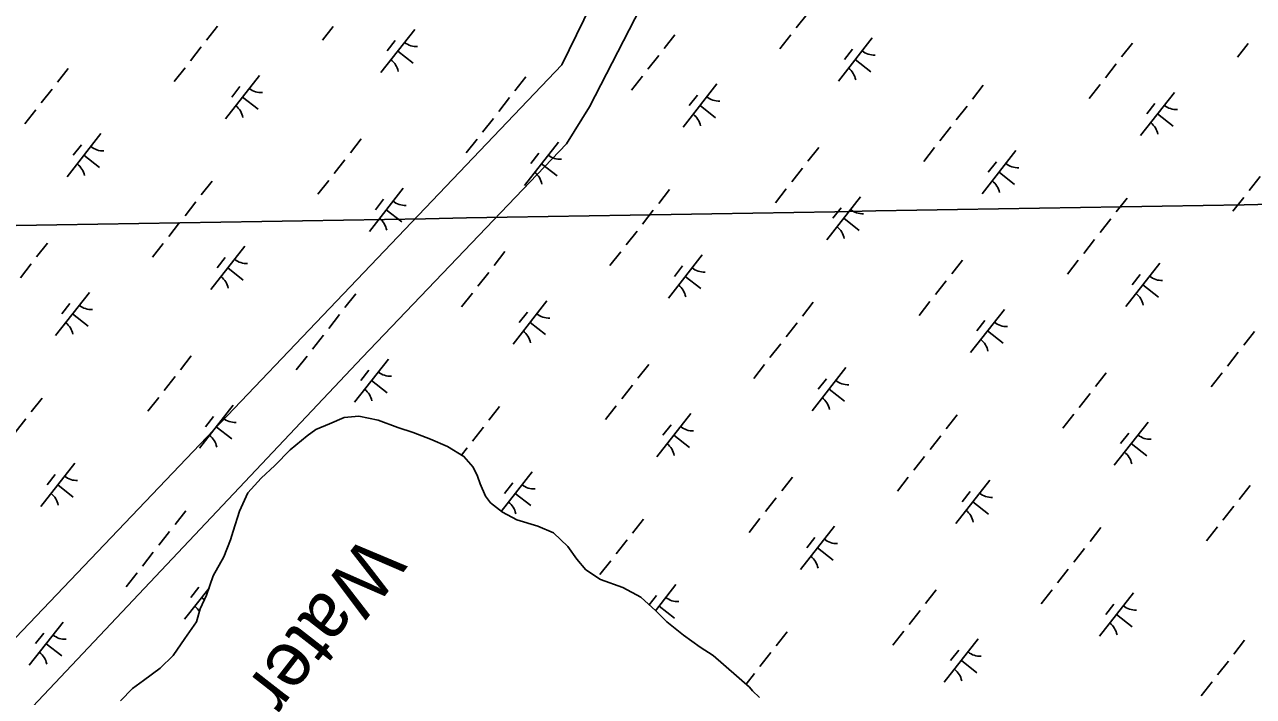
# Model space of a CAD drawing. Extents: x 3896831 to 3918110, y 171006 to 193349.
# Drawn here: x 3906456 to 3907575, y 174630 to 175242 of the extents above; entities that cross this region are included whole.
import ezdxf

# ---------------------------------------------------------------- set-up
doc = ezdxf.new("R2010")
doc.units = 0
for name, color, linetype in [('V-GRID-MAJR', 7, 'Continuous'), ('V-RIVR-IDEN', 7, 'Continuous'), ('V-TOPO-SHOR', 7, 'Continuous'), ('V-UTIL-LINE', 7, 'Continuous'), ('V-WETL-SWMP', 7, 'Continuous')]:
    doc.layers.add(name, color=color, linetype=linetype)

msp = doc.modelspace()

# ---------------------------------------------------------------- linework, layer by layer
at = {"layer": 'V-GRID-MAJR'}
msp.add_spline([(3902456.2, 174990.6), (3904435.1, 175024.2), (3909207, 175105.7)], degree=3, dxfattribs=at)
at = {"layer": 'V-TOPO-SHOR'}
msp.add_lwpolyline([(3906543.4, 174625.9), (3906554.4, 174637.1), (3906564.3, 174644.4), (3906579.6, 174655.7), (3906591.4, 174667.3), (3906602, 174682.5), (3906612.6, 174697.7), (3906616, 174709.7), (3906621.8, 174722), (3906627.7, 174739.7), (3906637.6, 174756.9), (3906643.6, 174772.5), (3906645.9, 174780.5), (3906651.8, 174798.5), (3906659.4, 174815.4), (3906671.6, 174828.6), (3906683.8, 174840.3), (3906697.9, 174854.3), (3906713.3, 174867.2), (3906721.2, 174872.8), (3906733.8, 174878.1), (3906746.9, 174883.8), (3906760.4, 174885.2), (3906777.9, 174881.4), (3906795.8, 174874.8), (3906809.8, 174870.2), (3906825.7, 174864), (3906841.3, 174857.4), (3906856.1, 174848.4), (3906864.5, 174838.6), (3906868.6, 174830.3), (3906871, 174823.6), (3906875.9, 174812.1), (3906880.4, 174806.2), (3906891.2, 174797.6), (3906904.4, 174790.6), (3906923.5, 174784.8), (3906937.8, 174779), (3906950.7, 174766.4), (3906958.8, 174755), (3906967.2, 174745.1), (3906980.4, 174736.5), (3907000.7, 174729.2), (3907017.1, 174720.2), (3907030.8, 174707.7), (3907040.8, 174697.8), (3907056, 174685.7), (3907071.2, 174674.7), (3907083.2, 174667.3), (3907116.1, 174638.2), (3907118.9, 174635.1), (3907125.3, 174628.8)], dxfattribs=at)
at = {"layer": 'V-UTIL-LINE'}
for points in [[(3905549.4, 173652.6), (3906763.3, 174938.4), (3906949.5, 175133), (3906970.6, 175166.8), (3907325.9, 175860.5), (3907748.9, 176681), (3908142.2, 177273.2), (3908679.4, 178098), (3908869.7, 178381.4), (3908937.4, 178537.8), (3909170, 179117.3), (3909533.8, 179633.3), (3910092.1, 180424.3), (3910333.2, 180766.9), (3910760.4, 181291.4), (3910921.1, 181524), (3911225.6, 181951.2), (3911822, 182788.6), (3911961.6, 182987.4), (3912147.7, 183114.3), (3912722.9, 183841.8), (3913090.9, 184307.1), (3913848, 185258.8), (3914364, 185910.1)], [(3913133.2, 183520.4), (3913116.3, 183516.1), (3912989.4, 183516.1), (3912744.1, 183393.5), (3911902.4, 182441.8), (3910866.1, 181249.1), (3910603.9, 180953), (3910214.7, 180504.6), (3910138.6, 180390.4), (3909757.9, 179819.4), (3909457.6, 179366.9), (3909009.3, 178685.9), (3908785.1, 178351.7), (3908150.7, 177400.1), (3907770, 176816.4), (3907693.9, 176706.4), (3907647.3, 176630.3), (3907300.5, 175936.6), (3907025.6, 175369.8), (3906945.2, 175204.9), (3906416.5, 174650.8), (3905507.1, 173682.2)]]:
    msp.add_lwpolyline(points, dxfattribs=at)
at = {"layer": 'V-WETL-SWMP'}
for p, q in [((3907168.6, 175251.1), (3907158.7, 175238.5)), ((3906631.7, 175240.1), (3906621.8, 175227.5)), ((3906737.1, 175239.9), (3906727.3, 175227.3)), ((3906811.3, 175237.2), (3906780.4, 175197.9)), ((3907048.3, 175232.4), (3907038.4, 175219.8)), ((3907153.8, 175232.2), (3907143.9, 175219.6)), ((3907227.9, 175229.5), (3907197.1, 175190.2)), ((3906616.9, 175221.2), (3906607, 175208.6)), ((3906793.5, 175227), (3906786.1, 175217.6)), ((3906795.9, 175217.5), (3906810, 175206.4)), ((3907210.1, 175219.3), (3907202.7, 175209.9)), ((3907465, 175224.7), (3907455.1, 175212.1)), ((3907570.4, 175224.5), (3907560.6, 175211.9)), ((3907033.5, 175213.5), (3907023.6, 175200.9)), ((3907212.5, 175209.8), (3907226.7, 175198.7)), ((3907450.2, 175205.8), (3907440.3, 175193.2)), ((3906495.8, 175201.7), (3906486, 175189.1)), ((3906602.1, 175202.3), (3906592.2, 175189.7)), ((3906669.9, 175195.3), (3906639, 175155.9)), ((3907018.7, 175194.6), (3907008.8, 175182)), ((3906652.1, 175185.1), (3906644.7, 175175.6)), ((3906912.5, 175194), (3906902.6, 175181.4)), ((3907086.5, 175187.6), (3907055.7, 175148.2)), ((3907329.1, 175186.3), (3907319.2, 175173.7)), ((3907435.4, 175186.9), (3907425.5, 175174.3)), ((3906481, 175182.8), (3906471.2, 175170.2)), ((3906654.5, 175175.6), (3906668.6, 175164.5)), ((3906897.7, 175175.1), (3906887.8, 175162.5)), ((3907068.7, 175177.4), (3907061.3, 175167.9)), ((3907503.2, 175179.9), (3907472.3, 175140.5)), ((3906466.2, 175163.9), (3906456.3, 175151.3)), ((3907071.1, 175167.9), (3907085.3, 175156.8)), ((3907314.3, 175167.4), (3907304.4, 175154.8)), ((3907485.4, 175169.7), (3907478, 175160.2)), ((3906882.9, 175156.2), (3906873, 175143.6)), ((3907487.7, 175160.2), (3907501.9, 175149.1)), ((3906525.5, 175142.3), (3906494.7, 175102.9)), ((3907299.5, 175148.5), (3907289.6, 175135.9)), ((3906507.8, 175132.1), (3906500.4, 175122.7)), ((3906762.6, 175137.5), (3906752.7, 175124.9)), ((3906868.1, 175137.3), (3906858.2, 175124.7)), ((3906942.2, 175134.6), (3906911.3, 175095.2)), ((3907179.2, 175129.8), (3907169.4, 175117.2)), ((3907284.7, 175129.6), (3907274.8, 175117)), ((3906510.1, 175122.6), (3906524.3, 175111.5)), ((3906747.8, 175118.6), (3906737.9, 175106)), ((3906924.4, 175124.4), (3906917, 175115)), ((3907358.8, 175126.9), (3907328, 175087.5)), ((3907341, 175116.7), (3907333.6, 175107.3)), ((3906926.8, 175114.9), (3906940.9, 175103.8)), ((3907164.4, 175110.9), (3907154.6, 175098.3)), ((3907343.4, 175107.2), (3907357.6, 175096.1)), ((3906626.7, 175099.1), (3906616.9, 175086.5)), ((3906733, 175099.7), (3906723.1, 175087.1)), ((3907581.1, 175103.2), (3907571.2, 175090.6)), ((3906800.8, 175092.6), (3906770, 175053.3)), ((3906783, 175082.5), (3906775.6, 175073)), ((3907043.4, 175091.4), (3907033.5, 175078.8)), ((3907149.6, 175092), (3907139.8, 175079.4)), ((3907217.4, 175084.9), (3907186.6, 175045.6)), ((3907460, 175083.7), (3907450.2, 175071.1)), ((3907566.3, 175084.3), (3907556.4, 175071.7)), ((3906611.9, 175080.2), (3906602.1, 175067.6)), ((3906785.4, 175073), (3906799.5, 175061.9)), ((3907028.6, 175072.5), (3907018.7, 175059.9)), ((3907199.6, 175074.8), (3907192.2, 175065.3)), ((3906597.1, 175061.3), (3906587.3, 175048.7)), ((3907202, 175065.3), (3907216.2, 175054.2)), ((3907445.2, 175064.8), (3907435.4, 175052.2)), ((3907013.8, 175053.6), (3907003.9, 175041)), ((3906476.9, 175042.6), (3906467, 175030)), ((3906582.3, 175042.4), (3906572.5, 175029.8)), ((3906656.5, 175039.7), (3906625.6, 175000.3)), ((3907430.4, 175045.9), (3907420.6, 175033.3)), ((3906638.7, 175029.5), (3906631.3, 175020)), ((3906893.5, 175034.9), (3906883.6, 175022.3)), ((3906999, 175034.7), (3906989.1, 175022.1)), ((3907073.1, 175032), (3907042.3, 174992.6)), ((3907310.2, 175027.2), (3907300.3, 175014.6)), ((3907415.6, 175027), (3907405.7, 175014.4)), ((3906462.1, 175023.7), (3906452.2, 175011.1)), ((3906641, 175020), (3906655.2, 175008.9)), ((3906878.7, 175016), (3906868.8, 175003.4)), ((3907055.3, 175021.8), (3907047.9, 175012.3)), ((3907489.8, 175024.3), (3907458.9, 174984.9)), ((3907057.7, 175012.3), (3907071.9, 175001.2)), ((3907295.3, 175008.3), (3907285.5, 174995.7)), ((3907472, 175014.1), (3907464.6, 175004.6)), ((3907474.3, 175004.6), (3907488.5, 174993.5)), ((3906515.1, 174997.7), (3906484.2, 174958.4)), ((3906757.7, 174996.5), (3906747.8, 174983.9)), ((3906863.9, 174997.1), (3906854, 174984.5)), ((3906497.3, 174987.5), (3906489.9, 174978.1)), ((3906931.7, 174990), (3906900.9, 174950.7)), ((3907174.3, 174988.8), (3907164.4, 174976.2)), ((3907280.5, 174989.4), (3907270.7, 174976.8)), ((3907348.4, 174982.3), (3907317.5, 174943)), ((3906499.7, 174978.1), (3906513.8, 174967)), ((3906742.9, 174977.6), (3906733, 174965)), ((3906913.9, 174979.8), (3906906.5, 174970.4)), ((3906916.3, 174970.4), (3906930.5, 174959.3)), ((3907330.6, 174972.1), (3907323.2, 174962.7)), ((3907159.5, 174969.9), (3907149.6, 174957.3)), ((3907332.9, 174962.7), (3907347.1, 174951.6)), ((3907576.1, 174962.2), (3907566.3, 174949.6)), ((3906728.1, 174958.7), (3906718.2, 174946.1)), ((3907144.7, 174951), (3907134.8, 174938.4)), ((3906607.8, 174939.9), (3906597.9, 174927.4)), ((3906713.3, 174939.8), (3906703.4, 174927.2)), ((3906787.4, 174937.1), (3906756.5, 174897.7)), ((3907561.3, 174943.3), (3907551.5, 174930.7)), ((3906769.6, 174926.9), (3906762.2, 174917.4)), ((3907024.4, 174932.2), (3907014.6, 174919.7)), ((3907129.9, 174932.1), (3907120, 174919.5)), ((3907204, 174929.4), (3907173.2, 174890)), ((3906593, 174921.1), (3906583.1, 174908.5)), ((3906772, 174917.4), (3906786.1, 174906.3)), ((3907186.2, 174919.2), (3907178.8, 174909.7)), ((3907441.1, 174924.5), (3907431.2, 174912)), ((3907546.5, 174924.4), (3907536.7, 174911.8)), ((3907009.6, 174913.4), (3906999.8, 174900.8)), ((3907188.6, 174909.7), (3907202.8, 174898.6)), ((3907426.3, 174905.7), (3907416.4, 174893.1)), ((3906471.9, 174901.6), (3906462.1, 174889)), ((3906578.2, 174902.2), (3906568.3, 174889.6)), ((3906646, 174895.1), (3906615.2, 174855.8)), ((3906888.6, 174893.9), (3906878.7, 174881.3)), ((3906994.8, 174894.5), (3906985, 174881.9)), ((3906457.1, 174882.7), (3906447.3, 174870.1)), ((3906628.2, 174884.9), (3906620.8, 174875.5)), ((3906746.9, 174883.8), (3906733.8, 174878.1)), ((3906760.4, 174885.2), (3906746.9, 174883.8)), ((3906777.9, 174881.4), (3906760.4, 174885.2)), ((3906795.8, 174874.8), (3906777.9, 174881.4)), ((3907062.6, 174887.4), (3907031.8, 174848.1)), ((3907305.2, 174886.2), (3907295.4, 174873.6)), ((3907411.5, 174886.8), (3907401.6, 174874.2)), ((3906630.6, 174875.5), (3906644.7, 174864.3)), ((3906721.2, 174872.8), (3906713.3, 174867.2)), ((3906733.8, 174878.1), (3906721.2, 174872.8)), ((3906809.8, 174870.2), (3906795.8, 174874.8)), ((3906825.7, 174864), (3906809.8, 174870.2)), ((3906873.8, 174875), (3906863.9, 174862.4)), ((3907044.8, 174877.2), (3907037.4, 174867.8)), ((3907479.3, 174879.7), (3907448.4, 174840.4)), ((3907461.5, 174869.5), (3907454.1, 174860.1)), ((3906713.3, 174867.2), (3906697.9, 174854.3)), ((3906841.3, 174857.4), (3906825.7, 174864)), ((3907047.2, 174867.8), (3907061.4, 174856.6)), ((3907290.4, 174867.3), (3907280.6, 174854.7)), ((3907463.9, 174860.1), (3907478, 174848.9)), ((3906697.9, 174854.3), (3906683.8, 174840.3)), ((3906856.1, 174848.4), (3906841.3, 174857.4)), ((3906859, 174856.1), (3906854, 174849.7)), ((3906864.5, 174838.6), (3906856.1, 174848.4)), ((3907275.6, 174848.4), (3907265.7, 174835.8)), ((3906501.7, 174842.2), (3906470.8, 174802.8)), ((3906683.8, 174840.3), (3906671.6, 174828.6)), ((3906868.6, 174830.3), (3906864.5, 174838.6)), ((3906483.9, 174832), (3906476.5, 174822.5)), ((3906671.6, 174828.6), (3906659.4, 174815.4)), ((3906871, 174823.6), (3906868.6, 174830.3)), ((3906918.3, 174834.5), (3906890.1, 174798.4)), ((3907155.3, 174829.6), (3907145.5, 174817)), ((3907260.8, 174829.5), (3907250.9, 174816.9)), ((3907334.9, 174826.8), (3907304.1, 174787.4)), ((3906486.2, 174822.5), (3906500.4, 174811.4)), ((3906659.4, 174815.4), (3906651.8, 174798.5)), ((3906875.9, 174812.1), (3906871, 174823.6)), ((3906900.5, 174824.3), (3906893.1, 174814.8)), ((3906902.9, 174814.8), (3906917, 174803.7)), ((3907317.2, 174816.6), (3907309.8, 174807.1)), ((3907572, 174821.9), (3907562.1, 174809.3)), ((3906880.4, 174806.2), (3906875.9, 174812.1)), ((3906891.2, 174797.6), (3906880.4, 174806.2)), ((3907140.5, 174810.7), (3907130.7, 174798.2)), ((3907319.5, 174807.1), (3907333.7, 174796)), ((3907557.2, 174803), (3907547.3, 174790.5)), ((3906602.9, 174799), (3906593, 174786.4)), ((3906651.8, 174798.5), (3906645.9, 174780.5)), ((3906904.4, 174790.6), (3906891.2, 174797.6)), ((3907019.5, 174791.3), (3907009.6, 174778.7)), ((3907125.7, 174791.9), (3907115.9, 174779.3)), ((3906588.1, 174780.1), (3906578.2, 174767.5)), ((3906645.9, 174780.5), (3906643.6, 174772.5)), ((3906923.5, 174784.8), (3906904.4, 174790.6)), ((3906937.8, 174779), (3906923.5, 174784.8)), ((3907193.6, 174784.8), (3907162.7, 174745.5)), ((3907436.1, 174783.6), (3907426.3, 174771)), ((3907542.4, 174784.2), (3907532.5, 174771.6)), ((3906643.6, 174772.5), (3906637.6, 174756.9)), ((3906950.7, 174766.4), (3906937.8, 174779)), ((3907004.7, 174772.4), (3906994.8, 174759.8)), ((3907175.8, 174774.6), (3907168.4, 174765.2)), ((3906573.2, 174761.2), (3906563.4, 174748.6)), ((3906958.8, 174755), (3906950.7, 174766.4)), ((3907178.1, 174765.1), (3907192.3, 174754)), ((3907421.3, 174764.7), (3907411.5, 174752.1)), ((3906637.6, 174756.9), (3906627.7, 174739.7)), ((3906967.2, 174745.1), (3906958.8, 174755)), ((3906989.9, 174753.5), (3906980, 174740.9)), ((3906558.4, 174742.3), (3906548.6, 174729.7)), ((3906627.7, 174739.7), (3906621.8, 174722)), ((3906980.4, 174736.5), (3906967.2, 174745.1)), ((3907000.7, 174729.2), (3906980.4, 174736.5)), ((3907406.5, 174745.8), (3907396.7, 174733.2)), ((3906624, 174728.6), (3906601.7, 174700.2)), ((3906614.8, 174729.4), (3906607.4, 174719.9)), ((3907017.1, 174720.2), (3907000.7, 174729.2)), ((3907049.2, 174731.9), (3907030.5, 174707.9)), ((3907286.3, 174727), (3907276.4, 174714.4)), ((3907391.7, 174726.9), (3907381.9, 174714.3)), ((3907465.9, 174724.2), (3907435, 174684.8)), ((3906621.8, 174722), (3906616, 174709.7)), ((3906617.2, 174719.9), (3906619.8, 174717.8)), ((3907030.8, 174707.7), (3907017.1, 174720.2)), ((3907031.4, 174721.7), (3907024.8, 174713.2)), ((3907448.1, 174714), (3907440.7, 174704.5)), ((3906616, 174709.7), (3906612.6, 174697.7)), ((3907040.8, 174697.8), (3907030.8, 174707.7)), ((3907033.8, 174712.2), (3907048, 174701.1)), ((3907271.5, 174708.1), (3907261.6, 174695.5)), ((3907450.4, 174704.5), (3907464.6, 174693.4)), ((3906491.2, 174697.6), (3906460.3, 174658.3)), ((3906612.6, 174697.7), (3906602, 174682.5)), ((3907056, 174685.7), (3907040.8, 174697.8)), ((3906473.4, 174687.4), (3906466, 174678)), ((3906602, 174682.5), (3906591.4, 174667.3)), ((3907071.2, 174674.7), (3907056, 174685.7)), ((3907150.4, 174688.7), (3907140.6, 174676.1)), ((3907256.7, 174689.2), (3907246.8, 174676.7)), ((3907324.5, 174682.2), (3907293.6, 174642.9)), ((3907567.1, 174681), (3907557.2, 174668.4)), ((3906475.8, 174677.9), (3906489.9, 174666.8)), ((3907083.2, 174667.3), (3907071.2, 174674.7)), ((3907135.6, 174669.8), (3907125.7, 174657.2)), ((3907306.7, 174672), (3907299.3, 174662.6)), ((3906591.4, 174667.3), (3906579.6, 174655.7)), ((3907116.1, 174638.2), (3907083.2, 174667.3)), ((3907309.1, 174662.5), (3907323.2, 174651.4)), ((3907552.3, 174662.1), (3907542.4, 174649.5)), ((3906579.6, 174655.7), (3906564.3, 174644.4)), ((3907120.8, 174650.9), (3907113, 174641)), ((3906554.4, 174637.1), (3906543.4, 174625.9)), ((3906564.3, 174644.4), (3906554.4, 174637.1)), ((3907118.9, 174635.1), (3907116.1, 174638.2)), ((3907125.3, 174628.8), (3907118.9, 174635.1)), ((3907537.5, 174643.2), (3907527.6, 174630.6))]:
    msp.add_line(p, q, dxfattribs=at)
for centre, start, end in [((3906813.1, 175239.1), 231.1403, 272.6839), ((3907229.7, 175231.4), 231.1403, 272.6839), ((3906779, 175195.6), 11.1403, 52.6839), ((3907195.6, 175187.9), 11.1403, 52.6839), ((3906671.7, 175197.2), 231.1403, 272.6839), ((3907088.3, 175189.5), 231.1403, 272.6839), ((3906637.6, 175153.7), 11.1403, 52.6839), ((3907505, 175181.8), 231.1403, 272.6839), ((3907054.3, 175146), 11.1403, 52.6839), ((3907470.9, 175138.3), 11.1403, 52.6839), ((3906527.4, 175144.2), 231.1403, 272.6839), ((3906944, 175136.5), 231.1403, 272.6839), ((3906493.3, 175100.7), 11.1403, 52.6839), ((3906909.9, 175093), 11.1403, 52.6839), ((3907360.6, 175128.8), 231.1403, 272.6839), ((3907326.6, 175085.3), 11.1403, 52.6839), ((3906802.6, 175094.6), 231.1403, 272.6839), ((3907219.2, 175086.9), 231.1403, 272.6839), ((3906768.5, 175051.1), 11.1403, 52.6839), ((3907185.2, 175043.4), 11.1403, 52.6839), ((3906658.3, 175041.6), 231.1403, 272.6839), ((3907074.9, 175033.9), 231.1403, 272.6839), ((3906624.2, 174998.1), 11.1403, 52.6839), ((3907040.8, 174990.4), 11.1403, 52.6839), ((3907491.6, 175026.2), 231.1403, 272.6839), ((3907457.5, 174982.7), 11.1403, 52.6839), ((3906516.9, 174999.7), 231.1403, 272.6839), ((3906933.5, 174992), 231.1403, 272.6839), ((3907350.2, 174984.3), 231.1403, 272.6839), ((3906482.8, 174956.2), 11.1403, 52.6839), ((3906899.4, 174948.5), 11.1403, 52.6839), ((3907316.1, 174940.8), 11.1403, 52.6839), ((3906789.2, 174939), 231.1403, 272.6839), ((3907205.8, 174931.3), 231.1403, 272.6839), ((3906755.1, 174895.5), 11.1403, 52.6839), ((3907171.8, 174887.8), 11.1403, 52.6839), ((3906647.8, 174897), 231.1403, 272.6839), ((3907064.4, 174889.3), 231.1403, 272.6839), ((3906613.7, 174853.6), 11.1403, 52.6839), ((3907030.4, 174845.9), 11.1403, 52.6839), ((3907481.1, 174881.6), 231.1403, 272.6839), ((3907447, 174838.2), 11.1403, 52.6839), ((3906503.5, 174844.1), 231.1403, 272.6839), ((3906469.4, 174800.6), 11.1403, 52.6839), ((3906920.1, 174836.4), 231.1403, 272.6839), ((3907336.7, 174828.7), 231.1403, 272.6839), ((3906886, 174792.9), 11.1403, 52.6839), ((3907302.7, 174785.2), 11.1403, 52.6839), ((3907195.4, 174786.7), 231.1403, 272.6839), ((3907161.3, 174743.3), 11.1403, 52.6839), ((3906634.4, 174741.5), 231.1403, 232.3812), ((3907051, 174733.8), 231.1403, 272.6839), ((3906600.3, 174698), 31.6189, 52.6839), ((3907467.7, 174726.1), 231.1403, 272.6839), ((3907433.6, 174682.6), 11.1403, 52.6839), ((3906493, 174699.5), 231.1403, 272.6839), ((3906458.9, 174656), 11.1403, 52.6839), ((3907326.3, 174684.1), 231.1403, 272.6839), ((3907292.2, 174640.6), 11.1403, 52.6839)]:
    msp.add_arc(centre, 17.6, start, end, dxfattribs=at)

# ---------------------------------------------------------------- texts
at = {"layer": 'V-RIVR-IDEN'}
msp.add_text('Water', height=50, rotation=232.0843, dxfattribs=at).set_placement((3906765.8, 174779.2))

doc.saveas('drawing.dxf')
